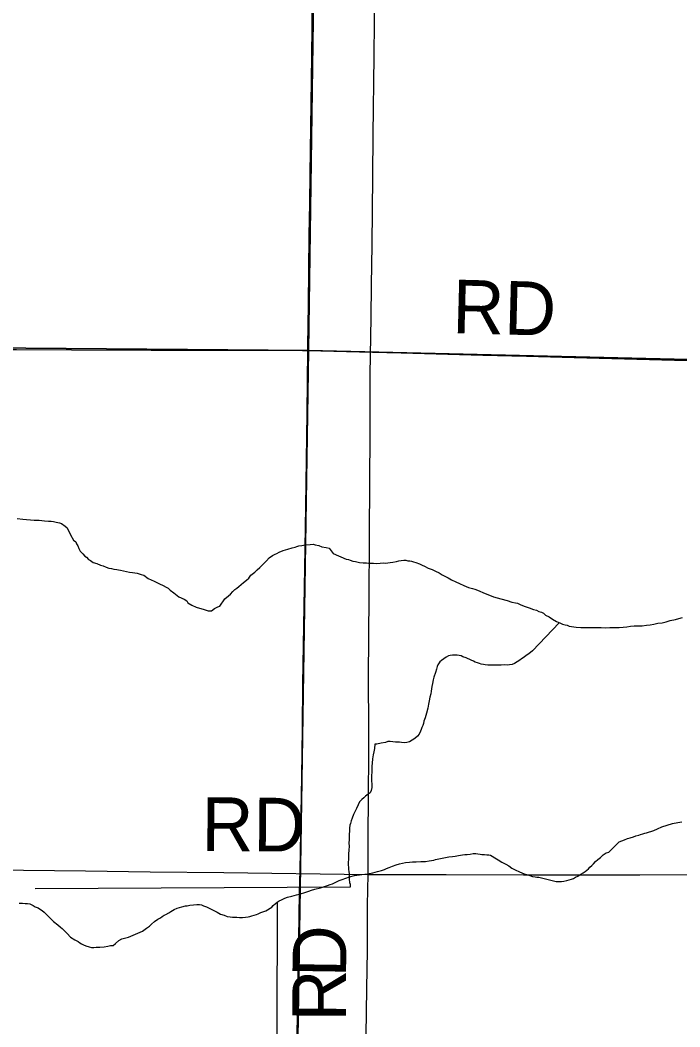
# Model space of a CAD drawing. Extents: x 2.4 to 73.1, y 4.5 to 25.6.
# Drawn here: x 45.959 to 46.309, y 23.76 to 24.293 of the extents above; entities that cross this region are included whole.
import ezdxf

# ---------------------------------------------------------------- set-up
doc = ezdxf.new("R2010")
doc.units = 0
for name, color, linetype in [('GM_X_County_Road', 7, 'Continuous'), ('GM_X_County_Road_Text', 7, 'Continuous'), ('GM_X_Interchange_Ramps', 7, 'Continuous'), ('GM_X_Minor_River', 7, 'Continuous'), ('GM_X_Section', 7, 'Continuous'), ('GM_X_Township', 7, 'Continuous'), ('GM_X_Township_Road', 7, 'Continuous'), ('GM_X_Township_Road_Text', 7, 'Continuous')]:
    doc.layers.add(name, color=color, linetype=linetype)

msp = doc.modelspace()

# ---------------------------------------------------------------- linework, layer by layer
at = {"layer": 'GM_X_County_Road'}
for points in [[(45.59849, 24.12082), (45.63012, 24.12051), (45.65997, 24.12039), (45.69975, 24.12), (45.7327, 24.1198), (45.81726, 24.11929), (45.86077, 24.11901), (45.91021, 24.11897), (45.93507, 24.11886), (45.95746, 24.11888), (45.98668, 24.11881), (46.02895, 24.11864), (46.05475, 24.11865), (46.08615, 24.1185), (46.10915, 24.11835), (46.11194, 24.11833)], [(46.11194, 24.11833), (46.14617, 24.11758), (46.1614, 24.11721), (46.20459, 24.11594), (46.22789, 24.11534), (46.25307, 24.1147), (46.3062, 24.11325), (46.32857, 24.11274), (46.34567, 24.11232), (46.37612, 24.11157), (46.40192, 24.11089), (46.42771, 24.11018), (46.46748, 24.10901), (46.48861, 24.10839), (46.51005, 24.10781), (46.55323, 24.10649), (46.57032, 24.10596), (46.58834, 24.10543), (46.63449, 24.10433)]]:
    msp.add_lwpolyline(points, dxfattribs=at)
at = {"layer": 'GM_X_Interchange_Ramps'}
msp.add_lwpolyline([(46.11424, 24.30501), (46.11394, 24.27455), (46.11357, 24.24906), (46.11304, 24.21176), (46.11285, 24.19653), (46.11255, 24.17974), (46.11226, 24.16078), (46.11208, 24.14306), (46.11185, 24.12099), (46.11182, 24.11861), (46.11136, 24.08525), (46.11078, 24.03613), (46.11014, 24.00318), (46.10916, 23.94195), (46.10903, 23.91864), (46.10864, 23.89284), (46.10768, 23.84344), (46.10696, 23.80707), (46.10644, 23.77941), (46.10571, 23.73092)], dxfattribs=at)
at = {"layer": 'GM_X_Minor_River'}
for points in [[(45.95793, 24.0294), (45.96077, 24.02914), (45.96684, 24.02861), (45.96949, 24.02854), (45.97234, 24.02828), (45.97442, 24.02803), (45.97594, 24.028), (45.97707, 24.02778), (45.97859, 24.02755), (45.98028, 24.02713), (45.98141, 24.02672), (45.98328, 24.02534), (45.9844, 24.02455), (45.9862, 24.02071), (45.98765, 24.01802), (45.98896, 24.01704), (45.98931, 24.01608), (45.99004, 24.01492), (45.99058, 24.01358), (45.9913, 24.01204), (45.99259, 24.01068), (45.9937, 24.00951), (45.99464, 24.00892), (45.99575, 24.00775), (45.99668, 24.00716), (45.99818, 24.00617), (46.00006, 24.00555), (46.00194, 24.00475), (46.00345, 24.00433)], [(46.00345, 24.00433), (46.00495, 24.00372), (46.00646, 24.00312), (46.00778, 24.00289), (46.0091, 24.00267), (46.01062, 24.00244), (46.01156, 24.00223), (46.0127, 24.00201), (46.01742, 24.00094), (46.01894, 24.0009), (46.02139, 24.00046), (46.02366, 23.99983), (46.02498, 23.99942), (46.02721, 23.99766), (46.0304, 23.99625), (46.03322, 23.99485), (46.03529, 23.99403), (46.03678, 23.99305), (46.0379, 23.99245), (46.03902, 23.99147), (46.04088, 23.9901), (46.04349, 23.98794), (46.04631, 23.98673), (46.0478, 23.98574), (46.04835, 23.98478), (46.05041, 23.98359), (46.05265, 23.98239), (46.05454, 23.98197), (46.05643, 23.98135), (46.05906, 23.98052), (46.06077, 23.98048), (46.06251, 23.98177), (46.06425, 23.98267), (46.06521, 23.98303), (46.06796, 23.98694), (46.0699, 23.98841), (46.07087, 23.98934), (46.07224, 23.99082), (46.07321, 23.99174), (46.07437, 23.99247), (46.07535, 23.9934), (46.07651, 23.99451), (46.07787, 23.99561), (46.07942, 23.99671), (46.08059, 23.99782), (46.08177, 23.9995), (46.08389, 24.00096), (46.08507, 24.00226), (46.08643, 24.00356), (46.08759, 24.00448), (46.08857, 24.00559), (46.08994, 24.00708), (46.09149, 24.00855), (46.09324, 24.00984), (46.09458, 24.01056), (46.09554, 24.01092), (46.0967, 24.01165), (46.09881, 24.01255), (46.1013, 24.01324), (46.1036, 24.01394), (46.10512, 24.01428), (46.10608, 24.01464), (46.10723, 24.01499), (46.10876, 24.01514), (46.11047, 24.01548), (46.11314, 24.0156), (46.11466, 24.01575), (46.11579, 24.01553), (46.11768, 24.01511), (46.11937, 24.01449), (46.12164, 24.01406), (46.12315, 24.01364), (46.12536, 24.01092), (46.13231, 24.0079), (46.13345, 24.00768), (46.13439, 24.00728), (46.13571, 24.00687), (46.13722, 24.00664), (46.1393, 24.00621), (46.14119, 24.00597), (46.14309, 24.00592), (46.14403, 24.00571), (46.14537, 24.00586), (46.1467, 24.00583), (46.1484, 24.00559), (46.1503, 24.00574), (46.15202, 24.00588), (46.15315, 24.00586), (46.1543, 24.00602), (46.15563, 24.00617), (46.15696, 24.00633), (46.15887, 24.00666), (46.16021, 24.007), (46.16135, 24.00717), (46.16288, 24.00732), (46.16383, 24.00729), (46.16496, 24.00707), (46.16591, 24.00705), (46.16685, 24.00684), (46.16798, 24.00643), (46.16912, 24.00621)], [(46.16912, 24.00621), (46.17119, 24.0054), (46.1725, 24.00479), (46.17382, 24.00419), (46.17569, 24.0032), (46.17776, 24.00238), (46.17964, 24.00158), (46.18151, 24.00058), (46.18319, 23.99959), (46.18488, 23.99879), (46.18638, 23.99799), (46.18807, 23.997), (46.19032, 23.9958), (46.19239, 23.99499), (46.19464, 23.99398), (46.19708, 23.99297), (46.19916, 23.99235), (46.20047, 23.99194), (46.20179, 23.99152), (46.20311, 23.99092), (46.20461, 23.99031), (46.21025, 23.98789), (46.21421, 23.98684), (46.21761, 23.986), (46.22006, 23.98518), (46.22194, 23.98475), (46.22308, 23.98453), (46.22477, 23.98373), (46.22703, 23.98291), (46.22928, 23.9821), (46.23154, 23.98128), (46.23305, 23.98086), (46.23437, 23.98026), (46.23569, 23.97985), (46.23681, 23.97925), (46.23792, 23.97827), (46.2398, 23.97727), (46.24167, 23.97609), (46.24373, 23.9749), (46.24542, 23.97409), (46.24692, 23.97349), (46.24824, 23.97307), (46.24937, 23.97285), (46.2505, 23.97245), (46.25164, 23.97223), (46.2541, 23.97179), (46.25656, 23.97172), (46.25979, 23.97164), (46.26302, 23.97175), (46.2653, 23.97169), (46.26739, 23.97164), (46.26966, 23.97158), (46.27195, 23.97171), (46.27441, 23.97165), (46.27689, 23.97178), (46.27898, 23.97191), (46.28107, 23.97205), (46.28298, 23.97238), (46.28488, 23.97252), (46.28678, 23.97267), (46.28906, 23.97261), (46.29135, 23.97293), (46.29344, 23.97307), (46.29535, 23.9734), (46.29745, 23.97391), (46.29974, 23.97424), (46.30184, 23.97475), (46.30395, 23.97546), (46.30681, 23.97595), (46.30853, 23.97648), (46.31045, 23.977)], [(46.24521, 23.97419), (46.23099, 23.95927), (46.22905, 23.9578), (46.22809, 23.95726), (46.22614, 23.9556), (46.22518, 23.95506), (46.22421, 23.95432), (46.22286, 23.9536), (46.22151, 23.95268), (46.22017, 23.95215), (46.21883, 23.95199), (46.2175, 23.95183), (46.21617, 23.95187), (46.21446, 23.95172), (46.21218, 23.95178), (46.21047, 23.95182), (46.20876, 23.95168), (46.20724, 23.95171), (46.20592, 23.95194), (46.20497, 23.95215), (46.20384, 23.95237), (46.2029, 23.95258), (46.20177, 23.95299), (46.20064, 23.9534), (46.1997, 23.9538), (46.19857, 23.9544), (46.19576, 23.95561), (46.19406, 23.95622), (46.19312, 23.95663), (46.19218, 23.95684), (46.19104, 23.95706), (46.18991, 23.95709), (46.18858, 23.95712), (46.18743, 23.95696), (46.18647, 23.95661), (46.18532, 23.95607), (46.18397, 23.95515), (46.1828, 23.95423), (46.18184, 23.9535), (46.18085, 23.952), (46.18045, 23.95106), (46.18003, 23.94956), (46.1796, 23.94786), (46.17878, 23.94541), (46.17836, 23.9439), (46.17794, 23.94202), (46.17771, 23.9405), (46.17748, 23.93918), (46.17727, 23.93805), (46.17704, 23.93653), (46.17661, 23.93484), (46.17619, 23.93295), (46.17595, 23.93106), (46.17552, 23.92898), (46.17488, 23.92634), (46.17406, 23.92389), (46.17384, 23.92295), (46.17344, 23.92201), (46.17322, 23.92088), (46.17281, 23.91975), (46.17241, 23.91881), (46.172, 23.91768), (46.1716, 23.91674), (46.17099, 23.91524), (46.17001, 23.91412), (46.16865, 23.91283), (46.16576, 23.9112), (46.16442, 23.91085), (46.16328, 23.91069), (46.16157, 23.91073), (46.16043, 23.91095), (46.15949, 23.91098), (46.15835, 23.911), (46.15702, 23.91123), (46.1555, 23.91127), (46.15437, 23.91129), (46.15302, 23.91076), (46.15074, 23.91044), (46.14844, 23.90993), (46.14749, 23.90995), (46.14725, 23.90768), (46.14682, 23.90579), (46.14659, 23.90428), (46.14616, 23.9022), (46.1461, 23.89993), (46.14587, 23.89822), (46.14582, 23.89652), (46.14578, 23.895), (46.14574, 23.89329), (46.14571, 23.89196), (46.14567, 23.89045), (46.14582, 23.88873), (46.14577, 23.88703), (46.14554, 23.88532), (46.14494, 23.8842), (46.14397, 23.88347), (46.14243, 23.88237), (46.14164, 23.88144)], [(46.14164, 23.88144), (46.14048, 23.88052), (46.13931, 23.87941), (46.13851, 23.87772), (46.1377, 23.87584), (46.1369, 23.87415), (46.1361, 23.87266), (46.13548, 23.87077), (46.13488, 23.86927), (46.13446, 23.86795), (46.13425, 23.86701), (46.13402, 23.8655), (46.13398, 23.86379), (46.13375, 23.86228), (46.13391, 23.86132), (46.13387, 23.85943), (46.13363, 23.85753), (46.13378, 23.85582), (46.13372, 23.85373), (46.13348, 23.85184), (46.13342, 23.84919), (46.13336, 23.8471), (46.13334, 23.84596), (46.13349, 23.84463), (46.13346, 23.84349), (46.13363, 23.84254), (46.13378, 23.84121), (46.13375, 23.83988), (46.1339, 23.83836), (46.13405, 23.83664), (46.1344, 23.83569), (46.13437, 23.83417)], [(46.14641, 23.84181), (46.1489, 23.84251), (46.151, 23.84302), (46.15253, 23.84355), (46.15369, 23.8441), (46.15503, 23.84463), (46.15676, 23.84535), (46.15868, 23.84606), (46.16059, 23.84658), (46.16364, 23.84726), (46.16574, 23.8474), (46.16745, 23.84754), (46.16935, 23.84768), (46.17183, 23.84781), (46.17429, 23.84775), (46.1762, 23.84808), (46.17753, 23.84823), (46.17868, 23.8484), (46.17964, 23.84875), (46.1848, 23.84995), (46.1867, 23.85028), (46.1886, 23.85042), (46.18994, 23.85058), (46.19089, 23.85074), (46.19185, 23.85091), (46.1928, 23.85108), (46.19394, 23.85124), (46.19509, 23.8514), (46.19642, 23.85155), (46.19794, 23.8517), (46.19947, 23.85204), (46.20099, 23.85201), (46.20194, 23.85179), (46.20326, 23.85157), (46.20421, 23.85155), (46.20554, 23.85151), (46.20686, 23.85129), (46.20781, 23.85126), (46.20875, 23.85105), (46.20969, 23.85065), (46.211, 23.84966), (46.21287, 23.84867), (46.21474, 23.84748), (46.2168, 23.84629), (46.21849, 23.84549), (46.21998, 23.84431), (46.22185, 23.84331), (46.22411, 23.84231), (46.22655, 23.84129), (46.22956, 23.84027), (46.23107, 23.83985), (46.2324, 23.83963), (46.23334, 23.83941), (46.23429, 23.83939), (46.2358, 23.83916), (46.23788, 23.83854), (46.24071, 23.8379), (46.24354, 23.83726), (46.24639, 23.83718), (46.24753, 23.83734), (46.24925, 23.83768), (46.25174, 23.83838), (46.2527, 23.83873), (46.25385, 23.83946), (46.25501, 23.84), (46.25655, 23.8411), (46.2579, 23.84183), (46.25887, 23.84256), (46.26061, 23.84385), (46.2614, 23.84478), (46.26237, 23.8457), (46.26334, 23.84662), (46.26432, 23.84774), (46.26568, 23.84884), (46.26703, 23.84995), (46.2684, 23.85124), (46.27013, 23.85234), (46.27147, 23.85268), (46.27264, 23.85398), (46.27362, 23.85491), (46.27517, 23.85638), (46.27693, 23.85824), (46.27981, 23.85931), (46.28134, 23.86003), (46.28268, 23.86037), (46.28459, 23.86089), (46.28575, 23.86143), (46.28728, 23.86177), (46.28823, 23.86213), (46.28957, 23.86247), (46.29053, 23.86283), (46.29149, 23.86299), (46.29531, 23.86423), (46.29724, 23.86513), (46.29954, 23.86621), (46.30241, 23.86708), (46.30528, 23.86796), (46.30796, 23.86846), (46.31024, 23.86878)], [(45.97934, 23.81416), (45.98082, 23.81298), (45.98175, 23.8122), (45.98268, 23.81123), (45.98435, 23.80967), (45.9862, 23.80772), (45.98844, 23.80633), (45.99013, 23.80534), (45.99106, 23.80475), (45.992, 23.80416), (45.99293, 23.80356), (45.99425, 23.80315), (45.99594, 23.80254), (45.99727, 23.80231), (45.99841, 23.80228), (45.99974, 23.80244), (46.00164, 23.80239), (46.00392, 23.80252), (46.00583, 23.80286), (46.00736, 23.8032), (46.00869, 23.80335), (46.01004, 23.80427), (46.01179, 23.80593), (46.01334, 23.80684), (46.01468, 23.80719), (46.01678, 23.8077), (46.02427, 23.81093), (46.02639, 23.8124), (46.02794, 23.81349), (46.02911, 23.8146), (46.03066, 23.81608), (46.0324, 23.81718), (46.03375, 23.8179), (46.03472, 23.81864), (46.03569, 23.81937), (46.03664, 23.81973), (46.03819, 23.82064), (46.03935, 23.82137), (46.04108, 23.82227), (46.04262, 23.82299), (46.04395, 23.82334), (46.0451, 23.82369), (46.04701, 23.82421), (46.04797, 23.82438), (46.04931, 23.82472), (46.0514, 23.82486), (46.05311, 23.82501), (46.05444, 23.82497), (46.05558, 23.82475), (46.0567, 23.82435), (46.05821, 23.82374), (46.0599, 23.82294), (46.06177, 23.82194), (46.06384, 23.82094), (46.06571, 23.81994), (46.06759, 23.81932), (46.0691, 23.81871), (46.0708, 23.81848), (46.07193, 23.81826), (46.07288, 23.81824), (46.07421, 23.81821), (46.07573, 23.81817), (46.07725, 23.81813), (46.07896, 23.81827), (46.0803, 23.81843), (46.08125, 23.8186), (46.08221, 23.81895), (46.08469, 23.81965), (46.08565, 23.82), (46.087, 23.82073), (46.08853, 23.82126), (46.08968, 23.82161), (46.09277, 23.82362), (46.09356, 23.82455), (46.09472, 23.82547), (46.09569, 23.8262), (46.09666, 23.82694), (46.098, 23.82747), (46.09973, 23.82838), (46.10107, 23.82891), (46.10337, 23.82943), (46.10585, 23.83012), (46.10795, 23.83064), (46.11025, 23.83134), (46.11236, 23.83205), (46.11389, 23.83258), (46.11561, 23.8331), (46.11867, 23.83378), (46.12078, 23.83449), (46.12231, 23.83502), (46.12384, 23.83555), (46.12499, 23.8359), (46.12672, 23.83681), (46.12846, 23.83771), (46.13018, 23.83824), (46.1321, 23.83895), (46.13401, 23.83966), (46.13669, 23.84035), (46.1405, 23.84082), (46.14355, 23.84131), (46.14641, 23.84181)], [(46.13437, 23.83417), (45.96739, 23.83328)], [(45.95892, 23.82569), (45.96063, 23.82564), (45.96215, 23.82561), (45.96329, 23.82558), (45.96461, 23.82535), (45.9663, 23.82455), (45.96742, 23.82376), (45.96893, 23.82316), (45.97024, 23.82236), (45.97117, 23.82177), (45.9721, 23.82099), (45.9771, 23.81592), (45.97934, 23.81416)], [(46.09566, 23.82619), (46.09514, 23.62461), (46.00386, 23.61991), (46.00118, 23.49146)]]:
    msp.add_lwpolyline(points, dxfattribs=at)
at = {"layer": 'GM_X_Section'}
for points in [[(45.60677, 24.60836), (45.61871, 24.60829), (46.11914, 24.60606), (46.11226, 24.11841), (45.59842, 24.12263)], [(46.64463, 24.5974), (46.63407, 24.10605), (46.11226, 24.11841), (46.11914, 24.60606)], [(46.11226, 24.11841), (46.10453, 23.61732), (45.59404, 23.61882), (45.59842, 24.12263)], [(46.11226, 24.11841), (46.63407, 24.10605), (46.62129, 23.59958), (46.10444, 23.61316), (46.10453, 23.61732)]]:
    msp.add_lwpolyline(points, close=True, dxfattribs=at)
at = {"layer": 'GM_X_Township'}
msp.add_lwpolyline([(46.11424, 24.30501), (46.11394, 24.27455), (46.11357, 24.24906), (46.11304, 24.21176), (46.11285, 24.19653), (46.11255, 24.17974), (46.11226, 24.16078), (46.11208, 24.14306), (46.11185, 24.12099), (46.11182, 24.11861), (46.11136, 24.08525), (46.11078, 24.03613), (46.11014, 24.00318), (46.10916, 23.94195), (46.10903, 23.91864), (46.10864, 23.89284), (46.10768, 23.84344), (46.10696, 23.80707), (46.10644, 23.77941), (46.10571, 23.73092)], dxfattribs=at)
at = {"layer": 'GM_X_Township_Road'}
for points in [[(46.11194, 24.11833), (46.11197, 24.12072), (46.1122, 24.14278), (46.11238, 24.16051), (46.11267, 24.17947), (46.11297, 24.19625), (46.11316, 24.21148), (46.11369, 24.24878), (46.11406, 24.27427), (46.11435, 24.30474), (46.11478, 24.33023), (46.1156, 24.39768), (46.11571, 24.42784), (46.11609, 24.4611), (46.11653, 24.48783), (46.11669, 24.49731)], [(46.14386, 23.8409), (46.14385, 23.85825), (46.14412, 23.88482), (46.14421, 23.90222), (46.14421, 23.92117), (46.14403, 23.9419), (46.14429, 23.97026), (46.14436, 23.98487), (46.14464, 24.02092), (46.14479, 24.04827), (46.14488, 24.07468), (46.14494, 24.09022), (46.14504, 24.10576), (46.14541, 24.13591), (46.14563, 24.153), (46.14594, 24.17445), (46.14631, 24.21051), (46.14659, 24.23257), (46.14711, 24.27422), (46.14733, 24.29224), (46.14751, 24.31152), (46.14804, 24.34456)], [(46.10756, 23.8312), (46.1078, 23.84316), (46.10876, 23.89257), (46.10914, 23.91836), (46.10928, 23.94167), (46.11026, 24.00291), (46.1109, 24.03586), (46.11148, 24.08497), (46.11194, 24.11833)], [(45.63994, 23.84664), (45.67214, 23.84627), (45.6939, 23.84592), (45.71068, 23.84583), (45.74238, 23.84549), (45.75388, 23.84545), (45.7803, 23.84504), (45.79801, 23.84484), (45.81324, 23.84457), (45.83469, 23.84444), (45.85986, 23.84414), (45.88503, 23.84385), (45.90182, 23.84369), (45.91518, 23.8435), (45.92823, 23.8435), (45.99412, 23.84283), (46.0283, 23.84238), (46.06747, 23.84191), (46.14386, 23.8409)], [(46.13666, 23.33769), (46.13671, 23.34124), (46.13706, 23.36735), (46.13734, 23.38694), (46.13777, 23.40372), (46.13833, 23.43667), (46.13873, 23.46216), (46.13922, 23.49262), (46.13964, 23.5262), (46.1399, 23.54485), (46.14012, 23.55479), (46.14036, 23.57189), (46.14057, 23.5893), (46.14122, 23.63406), (46.14182, 23.68194), (46.14221, 23.71893), (46.1428, 23.75561), (46.14318, 23.78047), (46.14349, 23.80067), (46.14363, 23.8246), (46.14386, 23.8409)], [(46.14386, 23.8409), (46.18523, 23.84087), (46.22625, 23.84078), (46.28781, 23.84074), (46.322, 23.84083), (46.38424, 23.84136), (46.39862, 23.84121)], [(46.10427, 23.61597), (46.10429, 23.61867), (46.10454, 23.64424), (46.10534, 23.69273), (46.10583, 23.73065), (46.10655, 23.77913), (46.10708, 23.8068), (46.10756, 23.8312)]]:
    msp.add_lwpolyline(points, dxfattribs=at)

# ---------------------------------------------------------------- texts
at = {"layer": 'GM_X_County_Road_Text'}
msp.add_text('RD', height=0.028409, rotation=358.5237, dxfattribs=at).set_placement((46.18829, 24.1276))
at = {"layer": 'GM_X_Township_Road_Text'}
for s, height, rotation, p in [('RD', 0.028409, 359.5156, (46.05552, 23.85342)), ('D', 0.02841, 89.1403, (46.13213, 23.78631)), ('R', 0.02841, 89.9668, (46.13212, 23.76308))]:
    msp.add_text(s, height=height, rotation=rotation, dxfattribs=at).set_placement(p)

doc.saveas('drawing.dxf')
